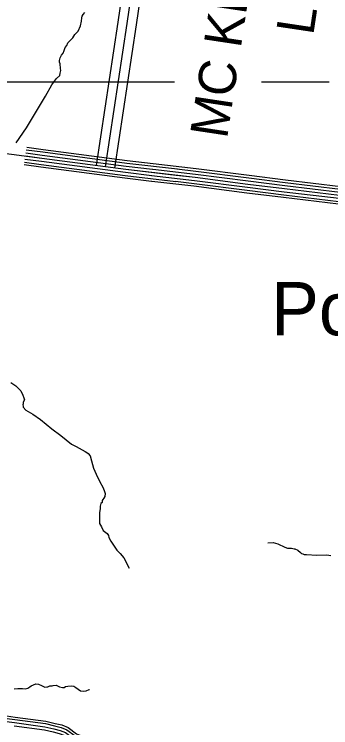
# Model space of a CAD drawing. Extents: x 1551132 to 1791609, y 378168 to 563823.
# Drawn here: x 1621874 to 1625000, y 462960 to 470022 of the extents above; entities that cross this region are included whole.
import ezdxf

# ---------------------------------------------------------------- set-up
doc = ezdxf.new("R2010")
doc.units = 0
for name, color, linetype in [('DESIGN - ROW - Right-of-Way and Easement Labels', 7, 'Continuous'), ('DESIGN - ROW - Right-of-Way Linework', 7, 'Continuous'), ('DESIGN - TRANSPORTATION - Text', 7, 'Continuous'), ('SURVEY - CENTERLINE - Preliminary Text', 7, 'Continuous'), ('SURVEY - PROPERTY - Owners', 7, 'Continuous'), ('SURVEY - TRANSPORTATION - Roads', 7, 'Continuous'), ('SURVEY - VEGETATION - Features with Text', 7, 'Continuous')]:
    doc.layers.add(name, color=color, linetype=linetype)

msp = doc.modelspace()

# ---------------------------------------------------------------- linework, layer by layer
at = {"layer": 'DESIGN - ROW - Right-of-Way Linework'}
for points in [[(1604508.494, 469351.626), (1623455.84, 469351.638)], [(1624314.736, 469351.638), (1624985.104, 469351.639)]]:
    msp.add_lwpolyline(points, dxfattribs=at)
at = {"layer": 'DESIGN - TRANSPORTATION - Text'}
for points in [[(1621891.026, 468750.688), (1621993.191, 468897.208), (1622183.261, 469211.558), (1622244.693, 469323.053), (1622261.01, 469346.903), (1622291.501, 469384.604), (1622321.9, 469414.28), (1622328.2, 469438.264), (1622332.525, 469464.273), (1622330.792, 469486.357), (1622325.35, 469532.558), (1622319.542, 469548.675), (1622321.742, 469564.693), (1622326.058, 469590.702), (1622334.217, 469602.627), (1622340.416, 469618.586), (1622356.658, 469636.419), (1622366.982, 469662.353), (1622375.382, 469694.329), (1622391.649, 469714.171), (1622403.957, 469738.072), (1622452.614, 469787.565), (1622473.055, 469821.391), (1622505.479, 469853.05), (1622526.162, 469906.918), (1622536.737, 469952.903), (1622541.162, 469986.937), (1622543.353, 470002.954), (1622555.562, 470018.838), (1622569.828, 470038.705)], [(1621840.235, 466376.434), (1621887.892, 466343.725), (1621919.558, 466313.224), (1621939.357, 466294.916), (1621956.84, 466250.564), (1621968.556, 466226.347), (1621974.298, 466204.213), (1621962.015, 466182.313), (1621959.79, 466164.295), (1621957.69, 466156.295), (1621961.523, 466142.212), (1621961.398, 466132.186), (1621989.064, 466101.744), (1622056.671, 466062.743), (1622132.111, 466009.608), (1622245.125, 465917.881), (1622334.439, 465852.529), (1622439.52, 465766.919), (1622485.294, 465744.252), (1622574.775, 465692.934), (1622590.7, 465684.708), (1622604.566, 465672.491), (1622622.316, 465650.199), (1622637.74, 465601.865), (1622654.857, 465527.438), (1622682.173, 465468.919), (1622715.372, 465400.301), (1622750.604, 465333.658), (1622764.204, 465299.39), (1622769.962, 465279.256), (1622767.57, 465247.205), (1622757.387, 465233.297), (1622747.179, 465217.388), (1622743.054, 465207.413), (1622742.838, 465189.371), (1622728.671, 465177.529), (1622722.346, 465151.536), (1622722.08, 465129.486), (1622715.53, 465085.451), (1622714.255, 464981.19), (1622724.071, 464965.015), (1622733.888, 464948.839), (1622751.462, 464912.513), (1622791.136, 464881.904), (1622802.928, 464863.704), (1622808.669, 464841.57), (1622828.244, 464805.211), (1622887.259, 464718.2), (1622920.875, 464683.666), (1622954.399, 464641.115), (1623007.231, 464540.145)], [(1624379.924, 464788.761), (1624430.023, 464792.111), (1624477.922, 464779.453), (1624545.628, 464748.477), (1624573.511, 464736.076), (1624587.552, 464737.893), (1624611.577, 464737.577), (1624639.534, 464731.193), (1624645.534, 464731.118), (1624673.417, 464718.718), (1624701.158, 464694.284), (1624711.041, 464684.125), (1624725.032, 464681.942), (1624736.949, 464673.758), (1624758.973, 464673.467), (1624863.029, 464668.083), (1624961.185, 464670.8), (1625001.151, 464664.258)], [(1621873.282, 463345.839), (1621909.364, 463349.38), (1621929.364, 463347.105), (1621955.388, 463346.764), (1621981.388, 463344.414), (1622007.496, 463350.089), (1622025.687, 463363.889), (1622041.82, 463373.698), (1622063.994, 463385.44), (1622086.11, 463393.173), (1622112.118, 463390.823), (1622143.976, 463376.365), (1622173.842, 463361.931), (1622195.883, 463363.648), (1622205.924, 463365.523), (1622226.04, 463373.281), (1622248.09, 463374.99), (1622256.148, 463378.898), (1622286.197, 463380.507), (1622320.038, 463364.014), (1622349.996, 463357.606), (1622366.037, 463359.398), (1622380.178, 463369.24), (1622402.228, 463370.956), (1622436.31, 463374.515), (1622460.285, 463370.19), (1622480.159, 463357.898), (1622503.984, 463341.539), (1622527.817, 463325.18), (1622553.791, 463320.83), (1622583.899, 463326.447), (1622614.081, 463338.081), (1622615.365, 463339.339)]]:
    msp.add_lwpolyline(points, dxfattribs=at)
at = {"layer": 'SURVEY - CENTERLINE - Preliminary Text'}
for points in [[(1625088.043, 468227.359), (1624543.622, 468292.927), (1624181.356, 468337.962), (1623659.01, 468405.23), (1622976.451, 468484.715), (1622145.929, 468594.276), (1621419.479, 468690.386), (1620768.936, 468765.421), (1620096.335, 468840.756), (1619565.839, 468898.115), (1619131.316, 468936.124), (1618880.797, 468941.549), (1618590.146, 468943.524), (1618235.479, 468956.391), (1617888.729, 468961.124), (1617507.771, 468956.316), (1617112.78, 468951.69), (1616970.501, 468955.64), (1616814.163, 468957.782), (1616627.942, 468974.357), (1616197.552, 469022.325)], [(1623484.964, 468487.924), (1622984.092, 468546.25), (1622154.045, 468655.744), (1621992.266, 468677.144)], [(1623245.894, 468541.65), (1622987.259, 468571.767), (1622157.42, 468681.236), (1621995.849, 468702.612)], [(1623233.786, 468423.538), (1622972.634, 468453.947), (1622141.87, 468563.541), (1621979.349, 468585.042)], [(1623474.297, 468426.747), (1622976.451, 468484.715), (1622145.929, 468594.276), (1621983.649, 468615.743)], [(1623240.236, 468485.207), (1622980.267, 468515.482), (1622149.987, 468625.01), (1621987.957, 468646.443)], [(1623227.961, 468368.12), (1622965.768, 468398.654), (1622134.571, 468508.307), (1621971.591, 468529.865)], [(1623470.122, 468364.795), (1622968.809, 468423.18), (1622137.812, 468532.807), (1621975.024, 468554.341)], [(1628492.204, 467952.746), (1628434.006, 467948.446), (1628329.708, 467943.979), (1628189.645, 467940.054), (1628052.973, 467947.704), (1627892.243, 467963.637), (1627581.134, 468005.83), (1627308.982, 468039.622), (1627081.879, 468070.656), (1626782.644, 468114.982), (1626513.492, 468144.808), (1626123.268, 468194.226), (1625572.648, 468255.885), (1625098.659, 468314.437), (1624554.28, 468379.996), (1624192.364, 468424.989), (1623669.684, 468492.299), (1623245.028, 468541.741)], [(1628479.913, 467894.969), (1628437.314, 467891.819), (1628331.716, 467887.294), (1628188.853, 467883.294), (1628048.59, 467891.144), (1627885.635, 467907.294), (1627573.826, 467949.587), (1627301.649, 467983.379), (1627073.879, 468014.505), (1626775.37, 468058.723), (1626506.809, 468088.482), (1626116.552, 468137.908), (1625566.015, 468199.559), (1625091.793, 468258.135), (1624547.389, 468323.695), (1624185.247, 468368.721), (1623662.785, 468435.997), (1623241.803, 468485.032)], [(1628483.954, 467926.353), (1628435.505, 467922.77), (1628330.625, 467918.278), (1628189.286, 467914.32), (1628050.981, 467922.053), (1627889.243, 467938.087), (1627577.817, 467980.329), (1627305.657, 468014.122), (1627078.254, 468045.197), (1626779.344, 468089.473), (1626510.459, 468119.266), (1626120.218, 468168.692), (1625569.64, 468230.343), (1625095.551, 468288.903), (1624551.155, 468354.471), (1624189.139, 468399.472), (1623666.551, 468466.773), (1623479.564, 468488.549)], [(1628487.979, 467833.393), (1628440.93, 467829.918), (1628333.916, 467825.326), (1628187.986, 467821.242), (1628043.79, 467829.309), (1627878.402, 467845.709), (1627565.843, 467888.102), (1627293.632, 467921.894), (1627065.146, 467953.12), (1626767.403, 467997.221), (1626499.493, 468026.913), (1626109.202, 468076.339), (1625558.765, 468137.974), (1625084.293, 468196.584), (1624539.856, 468262.16), (1624177.464, 468307.203), (1623655.235, 468374.462), (1623229.961, 468423.98)], [(1628479.304, 467863.844), (1628439.122, 467860.868), (1628332.816, 467856.31), (1628188.42, 467852.268), (1628046.19, 467860.227), (1627882.018, 467876.502), (1627569.834, 467918.844), (1627297.641, 467952.637), (1627069.513, 467983.813), (1626771.386, 468027.972), (1626503.151, 468057.697), (1626112.877, 468107.123), (1625562.39, 468168.766), (1625088.043, 468227.359), (1624543.622, 468292.927), (1624181.356, 468337.962), (1623659.01, 468405.23), (1623473.081, 468426.88)], [(1628518.22, 467779.758), (1628444.18, 467774.283), (1628335.883, 467769.641), (1628187.211, 467765.482), (1628039.49, 467773.749), (1627871.91, 467790.358), (1627558.668, 467832.851), (1627286.424, 467866.643), (1627057.288, 467897.96), (1626760.253, 467941.953), (1626492.926, 467971.579), (1626102.602, 468021.013), (1625552.248, 468082.639), (1625077.543, 468141.282), (1624533.089, 468206.85), (1624170.473, 468251.926), (1623648.46, 468319.153), (1623231.186, 468367.745)], [(1628498.687, 467803.1), (1628442.739, 467798.967), (1628335.008, 467794.342), (1628187.553, 467790.216), (1628041.398, 467798.4), (1627874.794, 467814.917), (1627561.851, 467857.359), (1627289.624, 467891.152), (1627060.771, 467922.428), (1626763.428, 467966.47), (1626495.843, 467996.129), (1626105.535, 468045.555), (1625555.14, 468107.19), (1625080.534, 468165.816), (1624536.089, 468231.384), (1624173.573, 468276.452), (1623651.468, 468343.687), (1623466.564, 468365.22)]]:
    msp.add_lwpolyline(points, dxfattribs=at)
at = {"layer": 'SURVEY - PROPERTY - Owners'}
for points in [[(1622684.174, 468525.007), (1622898.745, 469943.644), (1623004.335, 470666.58)], [(1622773.864, 468511.44), (1622988.468, 469930.302), (1623094.058, 470653.28)], [(1622867.095, 468497.34), (1623081.732, 469916.435), (1623187.33, 470639.454)]]:
    msp.add_lwpolyline(points, dxfattribs=at)
at = {"layer": 'SURVEY - TRANSPORTATION - Roads'}
for points in [[(1616552.699, 463724.504), (1618555.443, 463470.99), (1619758.582, 463326.979), (1620868.155, 463183.651), (1621748.918, 463058.248), (1621879.807, 463040.731)], [(1616555.807, 463749.029), (1618558.468, 463495.524), (1619761.632, 463351.504), (1620871.48, 463208.143), (1621752.293, 463082.732), (1621883.082, 463065.231)], [(1616548.807, 463693.753), (1618551.66, 463440.223), (1619754.748, 463296.219), (1620863.981, 463152.925), (1621744.676, 463027.539), (1621875.69, 463010.005)], [(1621875.69, 463010.005), (1622176.475, 462969.754), (1622264.048, 462948.629), (1622326.213, 462933.587), (1622378.095, 462912.786), (1622458.401, 462851.993), (1622499.775, 462833.192), (1622521.4, 462825.792), (1622557.641, 462815.934), (1622661.196, 462793.558), (1622931.915, 462765.466), (1623484.819, 462702.84), (1623963.232, 462640.838), (1624428.68, 462587.079), (1624671.341, 462571.195), (1624746.872, 462570.587), (1624799.196, 462575.979), (1624901.327, 462587.171), (1624952.559, 462592.904), (1624999.808, 462594.671)], [(1621879.807, 463040.731), (1622182.175, 463000.263), (1622271.322, 462978.763), (1622335.679, 462963.187), (1622393.495, 462940.02), (1622474.368, 462878.785), (1622511.233, 462862.043), (1622530.491, 462855.443), (1622564.982, 462846.068), (1622666.08, 462824.217), (1622935.265, 462796.292), (1623488.56, 462733.615), (1623967.007, 462671.614), (1624431.471, 462617.963), (1624672.474, 462602.188), (1624745.397, 462601.596), (1624795.913, 462606.805), (1624897.911, 462617.988), (1624950.259, 462623.838), (1625000.666, 462625.73)], [(1621883.082, 463065.231), (1622186.724, 463024.589), (1622277.131, 463002.788), (1622343.221, 462986.796), (1622405.769, 462961.729), (1622487.092, 462900.152), (1622520.367, 462885.035), (1622537.741, 462879.094), (1622570.84, 462870.085), (1622669.98, 462848.668), (1622937.932, 462820.859), (1623491.535, 462758.149), (1623970.016, 462696.148), (1624433.696, 462642.589), (1624673.382, 462626.897), (1624744.231, 462626.322), (1624793.296, 462631.388), (1624895.194, 462642.555), (1624948.418, 462648.506), (1625001.341, 462650.489)], [(1621871.582, 462979.279), (1622170.766, 462939.237), (1622256.764, 462918.494), (1622316.755, 462903.977), (1622362.704, 462885.56), (1622442.443, 462825.192), (1622488.317, 462804.35), (1622512.3, 462796.141), (1622550.291, 462785.808), (1622656.305, 462762.899), (1622928.574, 462734.648), (1623481.085, 462672.064), (1623959.466, 462610.071), (1624425.888, 462556.195), (1624670.199, 462540.203), (1624748.339, 462539.569), (1624802.471, 462545.153), (1624904.735, 462556.362), (1624954.867, 462561.97), (1624998.958, 462563.62), (1625141.113, 462550.453)], [(1621871.582, 462979.279), (1622170.766, 462939.237), (1622256.764, 462918.494), (1622316.755, 462903.977), (1622362.704, 462885.56), (1622442.443, 462825.192), (1622488.317, 462804.35), (1622512.3, 462796.141), (1622550.291, 462785.808), (1622656.305, 462762.899), (1622928.574, 462734.648), (1623481.085, 462672.064), (1623959.466, 462610.071), (1624425.888, 462556.195), (1624670.199, 462540.203), (1624748.339, 462539.569), (1624802.471, 462545.153), (1624904.735, 462556.362), (1624954.867, 462561.97), (1624998.958, 462563.62), (1625141.113, 462550.453)]]:
    msp.add_lwpolyline(points, dxfattribs=at)

# ---------------------------------------------------------------- texts
at = {"layer": 'DESIGN - ROW - Right-of-Way and Easement Labels'}
for s, rotation, p in [('MC KINNON', 81.3992306, (1623974.646, 468780.775)), ('LN.', 81.4478111, (1624826.193, 469805.211))]:
    msp.add_text(s, height=370.0093, rotation=rotation, dxfattribs=at).set_placement(p)
at = {"layer": 'SURVEY - VEGETATION - Features with Text'}
msp.add_text('Poplar Top', height=527.9876, rotation=0.0000333, dxfattribs=at).set_placement((1624412.083, 466843.281))

doc.saveas('drawing.dxf')
